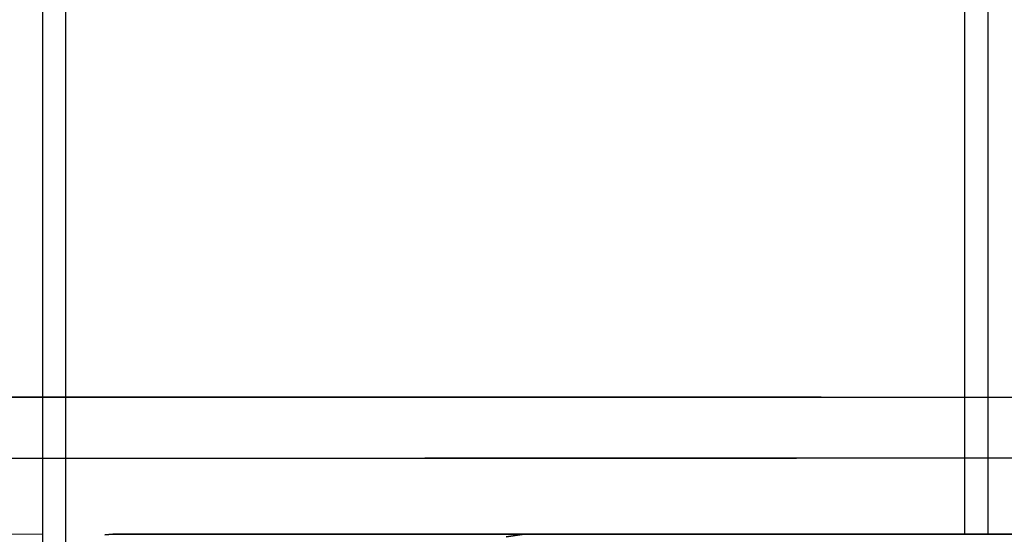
# Model space of a CAD drawing. Extents: x -805 to 3526, y -961 to 1039.
# Tile 300 of 473: x 1259.8345 to 1259.8991, y 31.6348 to 31.6686. Entities that reach past the tile are written whole.
import ezdxf

# ---------------------------------------------------------------- set-up
doc = ezdxf.new("R2010")
doc.units = 0
doc.linetypes.add('AUSGEZOGEN', pattern=[2, 1, 1])
doc.layers.get('0').update_dxf_attribs({"color": 251})
doc.layers.add('STAHLKONSTRUKTION', color=3, linetype='Continuous', lineweight=15)
doc.layers.add('TTK-B-Bestand', color=252, linetype='Continuous', lineweight=35)
for name, color, linetype in [('TTK-P-Aufzug', 251, 'Continuous'), ('TTK-P-Bahnsteig', 12, 'Continuous'), ('TTK-P-TEXT', 12, 'AUSGEZOGEN')]:
    doc.layers.add(name, color=color, linetype=linetype)
doc.styles.add('AKG DIN 6776', font='AKG_DIN67.TTF')
doc.dimstyles.new('TTK$6', dxfattribs={"dimtxt": 2.5, "dimasz": 2.5, "dimexe": 3.5, "dimexo": 0.1, "dimgap": 1, "dimtad": 1, "dimzin": 0, "dimtxsty": 'AKG DIN 6776', "dimblk": 'OBLIQUE', "dimcen": -0.09, "dimdle": 3, "dimse1": 1, "dimse2": 1, "dimclrd": 256, "dimclre": 256, "dimclrt": 256, "dimadec": 3, "dimazin": 0, "dimtfac": 1, "dimtofl": 0, "dimtmove": 0, "dimatfit": 3, "dimldrblk": 'OBLIQUE', "dimfxl": 7, "dimfxlon": 1, "dimtolj": 1, "dimtzin": 0, "dimlwd": -1, "dimlwe": -1, "dimarcsym": 0})

# ---------------------------------------------------------------- blocks, each defined once
blk = doc.blocks.new('*D549')
at = {"layer": 'DEFPOINTS', "color": 0}
for p in [(1594.653013, 36.73973), (1594.306234, 36.575236), (8.223304, 0)]:
    blk.add_point(p, dxfattribs=at)
at = {"layer": 'TTK-B-Bestand', "insert": (1594.109263, 36.98348), "char_height": 0.25, "attachment_point": 5, "style": 'AKG DIN 6776'}
blk.add_mtext('\\A1;36,588', dxfattribs=at)
blk = doc.blocks.new('_OBLIQUE')
at = {"color": 0, "linetype": 'ByBlock'}
blk.add_line((-0.5, -0.5), (0.5, 0.5), dxfattribs=at)
blk = doc.blocks.new('*D548')
at = {"layer": 'DEFPOINTS', "color": 0}
for p in [(1585.536598, 36.770612), (1585.045877, 36.613991), (-0.868111, 0.030883)]:
    blk.add_point(p, dxfattribs=at)
at = {"layer": 'TTK-B-Bestand', "insert": (1585.017848, 37.014362), "char_height": 0.25, "attachment_point": 5, "style": 'AKG DIN 6776'}
blk.add_mtext('\\A1;36,621', dxfattribs=at)
blk = doc.blocks.new('*D536')
at = {"layer": 'DEFPOINTS', "color": 0}
for p in [(1593.426387, 36.652234), (1593.909511, 36.652234), (733.065924, 0.107127)]:
    blk.add_point(p, dxfattribs=at)
at = {"layer": 'TTK-P-TEXT', "insert": (1594.453782, 36.895984), "char_height": 0.25, "attachment_point": 5, "style": 'AKG DIN 6776'}
blk.add_mtext('\\A1;36,589', dxfattribs=at)
blk = doc.blocks.new('STS26_1000_2100 - STS26_1000_2100-V1-41')
for p, q in [((1255.123, 7357), (1255.123, 4932)), ((1256.623, 7357), (1256.623, 4951.224)), ((1194.623, 7350), (1194.623, 4960)), ((1196.123, 4960), (1196.123, 7350)), ((1190.623, 4960), (1194.623, 4960)), ((1194.623, 4960), (1190.623, 4960)), ((1193.532, 4960), (1193.861, 4960)), ((1193.861, 4960), (1194.288, 4960)), ((1194.288, 4960), (1194.784, 4960)), ((1194.728, 4960), (1194.623, 4960)), ((1194.728, 4960), (1194.623, 4960)), ((1195.038, 4960), (1194.728, 4960)), ((1195.038, 4960), (1194.728, 4960)), ((1194.784, 4960), (1195.316, 4960)), ((1195.531, 4960), (1195.038, 4960)), ((1195.531, 4960), (1195.038, 4960)), ((1195.316, 4960), (1231.208, 4960)), ((1196.173, 4960), (1195.531, 4960)), ((1196.173, 4960), (1195.531, 4960)), ((1196.92, 4960), (1196.173, 4960)), ((1196.92, 4960), (1196.173, 4960)), ((1196.92, 4960), (1197.723, 4960)), ((1197.723, 4960), (1196.92, 4960)), ((1197.723, 4960), (1252.023, 4960)), ((1252.023, 4960), (1197.723, 4960)), ((1226.213, 4959.843), (1225.023, 4960)), ((1225.023, 4960), (1226.213, 4959.843)), ((1231.208, 4960), (1231.505, 4960)), ((1252.023, 4960), (1231.505, 4960)), ((1252.531, 4959.972), (1252.023, 4960)), ((1252.445, 4959.977), (1252.023, 4960)), ((1252.023, 4960), (1252.531, 4959.972))]:
    blk.add_line(p, q)
blk = doc.blocks.new('Türwinkel 129 tief Meiler unten')
for p, q in [((-59.52, 460), (-257.52, 460)), ((-177.52, 460), (-59.52, 460)), ((-238.83, 452), (-127.16, 452)), ((-125.52, 452), (-174.28, 452)), ((-125.52, 452), (-174.28, 452)), ((-127.16, 452), (-125.53, 452)), ((-123.31, 452), (-125.53, 452)), ((-122.68, 452), (-125.52, 452)), ((-122.68, 452), (-125.52, 452)), ((-68.22, 452), (-123.31, 452)), ((-120.02, 452), (-122.68, 452)), ((-120.02, 452), (-122.68, 452)), ((-117.74, 452), (-120.02, 452)), ((-117.74, 452), (-120.02, 452)), ((-116, 452), (-117.74, 452)), ((-116, 452), (-117.74, 452)), ((-59.52, 452), (-74.52, 452))]:
    blk.add_line(p, q)

msp = doc.modelspace()

# ---------------------------------------------------------------- linework, layer by layer
at = {"layer": 'STAHLKONSTRUKTION', "color": 251}
for p, q in [((1259.836016, 31.669829), (1259.836016, 31.634829)), ((1259.836016, 31.634829), (1259.833016, 31.634829))]:
    msp.add_line(p, q, dxfattribs=at)
at = {"layer": 'TTK-P-Bahnsteig', "color": 251}
msp.add_circle((473.785115, 39.132246), 1000, dxfattribs=at)

# ---------------------------------------------------------------- block references
at = {"layer": 'TTK-P-Aufzug', "color": 251}
for name, p, xscale, yscale, zscale in [('STS26_1000_2100 - STS26_1000_2100-V1-41', (1261.092639, 26.674829), -0.001, 0.001, 0.001), ('Türwinkel 129 tief Meiler unten', (1259.798323, 31.413829), -0.0005, 0.0005, 0.0005)]:
    msp.add_blockref(name, p, dxfattribs=dict(at, xscale=xscale, yscale=yscale, zscale=zscale))

# ---------------------------------------------------------------- dimensions: what is measured, and where the dimension line sits
at = {"layer": 'TTK-B-Bestand', "color": 251}
for feature_location, offset, origin, text, picture, middle in [((1585.045877, 36.613991), (0.44608, 0.157557), (-0.868111, 0.030883), '36,621', '*D548', (1585.017848, 37.014362)), ((1594.306234, 36.575236), (0.294656, 0.165578), (8.223304, 0), '36,588', '*D549', (1594.109263, 36.98348))]:
    dim = msp.add_ordinate_dim(feature_location=feature_location, offset=offset, dtype=0, origin=origin, text=text, dimstyle='TTK$6', override={"dimscale": 0, "dimdec": 3, "dimtmove": 1, "dimfxlon": 0}, dxfattribs=at)
    dim.commit()
    dim.dimension.update_dxf_attribs({"geometry": picture, "text_midpoint": middle})
at = {"layer": 'TTK-P-TEXT', "color": 251}
dim = msp.add_ordinate_dim(feature_location=(1593.426387, 36.652234), offset=(0.483124, 0), dtype=0, origin=(733.065924, 0.107127), text='36,589', dimstyle='TTK$6', override={"dimscale": 0, "dimfxlon": 0}, dxfattribs=at)
dim.commit()
dim.dimension.update_dxf_attribs({"geometry": '*D536', "text_midpoint": (1594.453782, 36.895984)})

doc.saveas('drawing.dxf')
